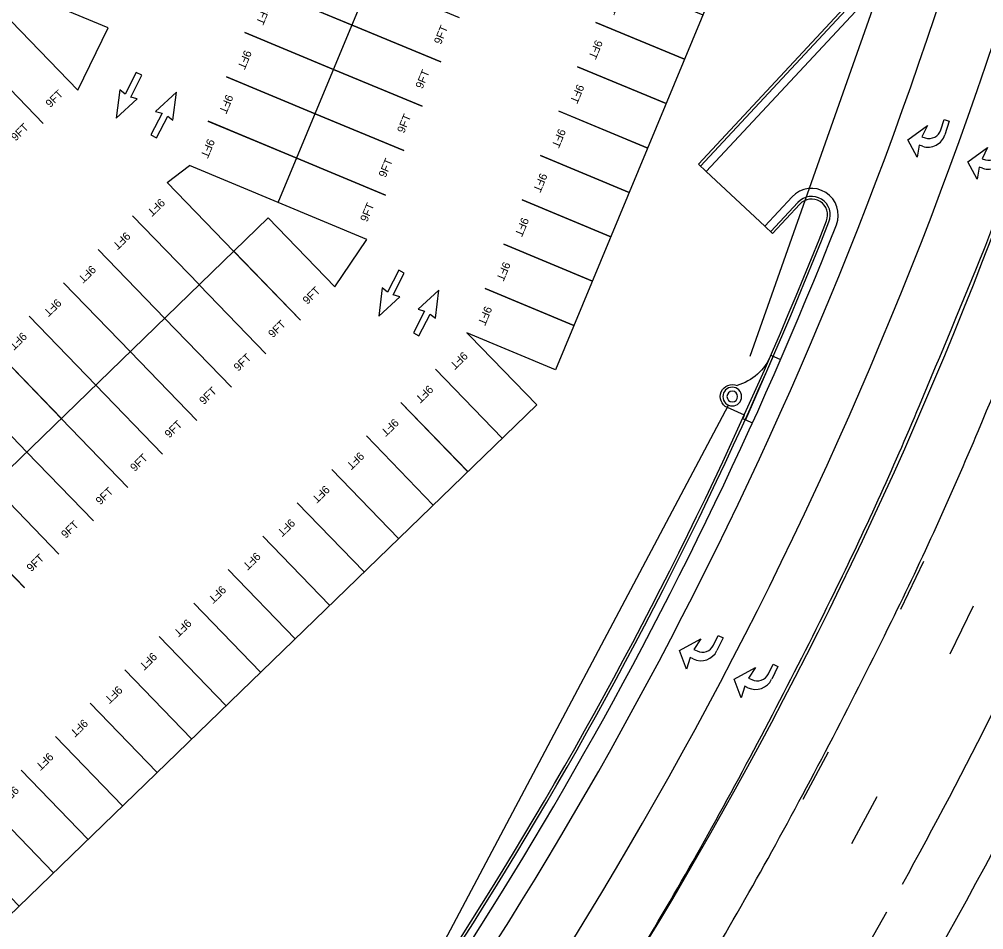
# Model space of a CAD drawing. Extents: x 468143 to 491361, y 1438528 to 1468730.
# Drawn here: x 490902.9 to 491083.6, y 1467851.1 to 1468021.6 of the extents above; entities that cross this region are included whole.
import ezdxf

# ---------------------------------------------------------------- set-up
doc = ezdxf.new("R2010")
doc.units = 0
doc.layers.add('Default', color=7, linetype='Continuous')
doc.layers.add('Xreference_dp', color=7, linetype='Continuous')

# ---------------------------------------------------------------- blocks, each defined once
blk = doc.blocks.new('POINT_DISPLAY')
at = {"layer": 'Default'}
blk.add_line((0, 0), (0, 0), dxfattribs=at)
blk = doc.blocks.new('InltCurb1_35')
at = {"layer": 'Default'}
for p, q in [((2.25, 2), (2.25, 5.5)), ((-10, 2), (-10, 0)), ((3, 2), (2.25, 2)), ((3, 0), (3, 2)), ((-10, 1.5), (3, 1.5))]:
    blk.add_line(p, q, dxfattribs=at)
for radius in [1.75, 1]:
    blk.add_circle((0, 5.5), radius, dxfattribs=at)
for centre, radius, start, end in [((0, 5.5), 2.25, 0, 180), ((-9.85, 12), 10, 269.1432, 319.4677)]:
    blk.add_arc(centre, radius, start, end, dxfattribs=at)
for p in [(0, 7.75), (0, 7.25), (0, 7.25), (-1.75, 5.5), (-1.75, 5.5), (-1.6, 6.2), (-1.22, 6.76), (-0.66, 7.12), (0, 5.5), (0, 5.5), (0.7, 7.1), (1.26, 6.72), (1.62, 6.16), (1.75, 5.5), (1.75, 5.5), (-1.62, 4.84), (-1.26, 4.28), (-0.7, 3.9), (0, 3.75), (0, 3.75), (0.66, 3.88), (1.22, 4.24), (1.6, 4.8), (0, 0), (0, 0)]:
    blk.add_blockref('POINT_DISPLAY', p, dxfattribs=at)
blk = doc.blocks.new('DARightTurn')
at = {"layer": 'Default'}
for points in [[(2, 2.17), (0, 2.17), (0, 3.17), (2.67, 3.17)], [(5.67, -3.17), (2, -0.5), (4.33, -0.83), (4.33, -0.17)], [(6, -0.17), (6, -0.83), (8.25, -0.5), (5.67, -3.17)]]:
    blk.add_lwpolyline(points, dxfattribs=at)
for centre, radius in [((2, -0.17), 2.33), ((2.67, -0.17), 3.33)]:
    blk.add_arc(centre, radius, 360, 90, dxfattribs=at)
blk = doc.blocks.new('STALL 9FT SURFACE LOT')
at = {"layer": 'Default'}
for points in [[(0, 0), (0, 216)], [(108, 216), (108, 0)]]:
    blk.add_lwpolyline(points, dxfattribs=at)
blk.add_text('9FT', height=18, dxfattribs=at).set_placement((35.2, 14.1))
blk = doc.blocks.new('arrow-thru')
at = {"layer": 'Default'}
blk.add_lwpolyline([(14.99997, 0), (28.999942, 0), (28.999942, 54.99989), (43.999912, 51.999896), (21.999956, 111.999776), (0, 51.999896), (14.99997, 54.99989)], close=True, dxfattribs=at)

msp = doc.modelspace()

# ---------------------------------------------------------------- linework, layer by layer
at = {"layer": 'Xreference_dp'}
for p, q in [((491039.79, 1467958.46), (491089.77, 1468099.79)), ((490951.4, 1467987.26), (490982.49, 1468062.06)), ((490951.4, 1467987.26), (490982.49, 1468062.06)), ((491034.44, 1468030.71), (491003.35, 1467955.92)), ((491034.44, 1468030.71), (491003.35, 1467955.92)), ((490913.83, 1468008.32), (490919.53, 1468020.01)), ((490913.83, 1468008.32), (490919.53, 1468020.01)), ((490930.58, 1467991.01), (490934.78, 1467994.17)), ((490930.58, 1467991.01), (490934.78, 1467994.17)), ((491031.59, 1467993.06), (491030.13, 1467994.42)), ((491031.59, 1467993.06), (491042.57, 1467982.84)), ((490820.27, 1467859.11), (490949.51, 1467984.39)), ((490820.27, 1467859.11), (490949.51, 1467984.39)), ((491044.03, 1467981.48), (491042.57, 1467982.84)), ((490962.02, 1467971.46), (490968.02, 1467980.36)), ((490962.02, 1467971.46), (490968.02, 1467980.36)), ((490987.31, 1467962.31), (490986.73, 1467962.83)), ((490987.31, 1467962.31), (490986.73, 1467962.83)), ((490838.14, 1467792.91), (490999.83, 1467949.37)), ((490838.14, 1467792.91), (490999.83, 1467949.37)), ((490969.03, 1467823.45), (491035.76, 1467949.31)), ((491068.05, 1467911.1), (491072.35, 1467920.12)), ((491077.31, 1467902.72), (491081.66, 1467911.73)), ((491049.73, 1467875.54), (491054.47, 1467884.35)), ((491058.86, 1467867.24), (491063.63, 1467876.02))]:
    msp.add_line(p, q, dxfattribs=at)
for points in [[(491030.13, 1467994.42), (491062.44, 1468029.15)], [(491030.49, 1467994.08), (491062.81, 1468028.81)], [(491031.59, 1467993.06), (491063.92, 1468027.8)], [(491042.57, 1467982.84), (491047.67, 1467988.32)], [(491043.67, 1467981.82), (491048.77, 1467987.29)], [(491044.03, 1467981.48), (491049.13, 1467986.95)]]:
    msp.add_lwpolyline(points, dxfattribs=at)
for centre, radius, start, end in [((490326.6, 1468270.61), 788.01, 320.77076, 342.66292), ((490326.6, 1468270.61), 800.01, 319.56921, 342.66292), ((490326.6, 1468270.61), 878.01, 318.55019, 342.66952), ((490326.6, 1468270.61), 890.01, 318.55019, 342.66952), ((490326.6, 1468270.61), 902.01, 318.55019, 342.67608), ((490326.6, 1468270.61), 812.01, 318.31329, 339.75439), ((491051.33, 1467984.91), 5, 338.4848, 137.0604), ((491051.33, 1467984.91), 3.5, 338.4848, 137.0604), ((491051.33, 1467984.91), 3, 338.4848, 137.0604), ((490896.34, 1468054.6), 202.18, 337.8337, 340.2309), ((490326.6, 1468270.61), 782.01, 320.77076, 338.48479), ((490326.6, 1468270.61), 782.51, 320.77076, 338.48479), ((490326.6, 1468270.61), 784.01, 320.77076, 338.48479), ((488489.22, 1469035.28), 2801.4, 337.18969, 337.83365), ((488489.22, 1469035.28), 2813.4, 337.18969, 337.83365), ((490461.78, 1468205.68), 661.49, 333.84625, 337.18969), ((490461.78, 1468205.68), 673.49, 333.84625, 337.18969), ((490326.6, 1468270.61), 848.01, 331.00776, 336.01658), ((490135.98, 1468365.66), 1024.45, 331.15974, 333.84625), ((490135.98, 1468365.66), 1036.45, 331.15974, 333.84625), ((490326.6, 1468270.61), 914.01, 317.78137, 336.51402), ((490406.06, 1468216.94), 716.13, 327.4546, 331.15974), ((490326.6, 1468270.61), 860.01, 316.32535, 332.2096), ((490406.06, 1468216.94), 728.13, 327.4546, 331.15974), ((490326.6, 1468270.61), 848.01, 316.36635, 330.6078)]:
    msp.add_arc(centre, radius, start, end, dxfattribs=at)

# ---------------------------------------------------------------- block references
for name, p, xscale, yscale, rotation in [('STALL 9FT SURFACE LOT', (490919.53, 1468020.01), 0.08333072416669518, 0.08333072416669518, 67.42514915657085), ('STALL 9FT SURFACE LOT', (490919.53, 1468020.01), 0.08333072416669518, 0.08333072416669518, 67.42514915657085), ('STALL 9FT SURFACE LOT', (490952.05, 1468035.73), 0.08333072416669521, 0.0833307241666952, -112.57485084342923), ('STALL 9FT SURFACE LOT', (490952.05, 1468035.73), 0.08333072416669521, 0.0833307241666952, -112.57485084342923), ('STALL 9FT SURFACE LOT', (490981.84, 1468013.6), 0.08333072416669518, 0.08333072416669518, 67.42514915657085), ('STALL 9FT SURFACE LOT', (490981.84, 1468013.6), 0.08333072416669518, 0.08333072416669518, 67.42514915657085), ('STALL 9FT SURFACE LOT', (491014.36, 1468029.31), 0.08333072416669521, 0.0833307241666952, -112.57485084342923), ('STALL 9FT SURFACE LOT', (491014.36, 1468029.31), 0.08333072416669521, 0.0833307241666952, -112.57485084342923), ('STALL 9FT SURFACE LOT', (490948.6, 1468027.42), 0.08333072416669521, 0.0833307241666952, -112.57485084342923), ('STALL 9FT SURFACE LOT', (490948.6, 1468027.42), 0.08333072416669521, 0.0833307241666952, -112.57485084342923), ('STALL 9FT SURFACE LOT', (490907.37, 1468002.06), 0.0833307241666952, 0.08333072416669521, 44.05706724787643), ('STALL 9FT SURFACE LOT', (490907.37, 1468002.06), 0.0833307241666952, 0.08333072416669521, 44.05706724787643), ('STALL 9FT SURFACE LOT', (491010.91, 1468021), 0.08333072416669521, 0.0833307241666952, -112.57485084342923), ('STALL 9FT SURFACE LOT', (491010.91, 1468021), 0.08333072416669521, 0.0833307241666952, -112.57485084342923), ('STALL 9FT SURFACE LOT', (490945.14, 1468019.1), 0.08333072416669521, 0.0833307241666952, -112.57485084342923), ('STALL 9FT SURFACE LOT', (490945.14, 1468019.1), 0.08333072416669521, 0.0833307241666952, -112.57485084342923), ('STALL 9FT SURFACE LOT', (490978.38, 1468005.29), 0.08333072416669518, 0.08333072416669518, 67.42514915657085), ('STALL 9FT SURFACE LOT', (490978.38, 1468005.29), 0.08333072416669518, 0.08333072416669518, 67.42514915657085), ('STALL 9FT SURFACE LOT', (490900.9, 1467995.8), 0.0833307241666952, 0.08333072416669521, 44.05706724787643), ('STALL 9FT SURFACE LOT', (490900.9, 1467995.8), 0.0833307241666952, 0.08333072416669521, 44.05706724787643), ('arrow-thru', (490926.95, 1468010.52), 0.08333072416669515, 0.08333072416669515, 152.78874198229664), ('arrow-thru', (490926.95, 1468010.52), 0.08333072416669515, 0.08333072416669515, 152.78874198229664), ('STALL 9FT SURFACE LOT', (490974.93, 1467996.98), 0.08333072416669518, 0.08333072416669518, 67.42514915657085), ('STALL 9FT SURFACE LOT', (490974.93, 1467996.98), 0.08333072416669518, 0.08333072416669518, 67.42514915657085), ('STALL 9FT SURFACE LOT', (491007.45, 1468012.69), 0.08333072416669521, 0.0833307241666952, -112.57485084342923), ('STALL 9FT SURFACE LOT', (491007.45, 1468012.69), 0.08333072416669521, 0.0833307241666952, -112.57485084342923), ('STALL 9FT SURFACE LOT', (490941.69, 1468010.79), 0.08333072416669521, 0.0833307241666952, -112.57485084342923), ('STALL 9FT SURFACE LOT', (490941.69, 1468010.79), 0.08333072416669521, 0.0833307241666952, -112.57485084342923), ('arrow-thru', (490926.43, 1468000.48), 0.08333072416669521, 0.0833307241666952, -27.211258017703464), ('arrow-thru', (490926.43, 1468000.48), 0.08333072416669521, 0.0833307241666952, -27.211258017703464), ('STALL 9FT SURFACE LOT', (490971.47, 1467988.67), 0.08333072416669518, 0.08333072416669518, 67.42514915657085), ('STALL 9FT SURFACE LOT', (490971.47, 1467988.67), 0.08333072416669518, 0.08333072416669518, 67.42514915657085), ('STALL 9FT SURFACE LOT', (491004, 1468004.38), 0.08333072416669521, 0.0833307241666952, -112.57485084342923), ('STALL 9FT SURFACE LOT', (491004, 1468004.38), 0.08333072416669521, 0.0833307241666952, -112.57485084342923), ('STALL 9FT SURFACE LOT', (490938.23, 1468002.48), 0.08333072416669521, 0.0833307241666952, -112.57485084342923), ('STALL 9FT SURFACE LOT', (490938.23, 1468002.48), 0.08333072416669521, 0.0833307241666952, -112.57485084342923), ('STALL 9FT SURFACE LOT', (490968.02, 1467980.36), 0.08333072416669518, 0.08333072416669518, 67.42514915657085), ('STALL 9FT SURFACE LOT', (490968.02, 1467980.36), 0.08333072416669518, 0.08333072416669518, 67.42514915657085), ('STALL 9FT SURFACE LOT', (491000.54, 1467996.07), 0.08333072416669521, 0.0833307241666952, -112.57485084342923), ('STALL 9FT SURFACE LOT', (491000.54, 1467996.07), 0.08333072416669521, 0.0833307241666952, -112.57485084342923), ('STALL 9FT SURFACE LOT', (490930.58, 1467991.01), 0.08333072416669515, 0.08333072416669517, -135.94293275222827), ('STALL 9FT SURFACE LOT', (490930.58, 1467991.01), 0.08333072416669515, 0.08333072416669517, -135.94293275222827), ('STALL 9FT SURFACE LOT', (490997.09, 1467987.76), 0.08333072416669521, 0.0833307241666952, -112.57485084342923), ('STALL 9FT SURFACE LOT', (490997.09, 1467987.76), 0.08333072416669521, 0.0833307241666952, -112.57485084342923), ('STALL 9FT SURFACE LOT', (490924.11, 1467984.75), 0.08333072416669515, 0.08333072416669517, -135.94293275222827), ('STALL 9FT SURFACE LOT', (490924.11, 1467984.75), 0.08333072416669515, 0.08333072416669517, -135.94293275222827), ('STALL 9FT SURFACE LOT', (490955.55, 1467965.2), 0.0833307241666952, 0.08333072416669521, 44.05706724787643), ('STALL 9FT SURFACE LOT', (490955.55, 1467965.2), 0.0833307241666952, 0.08333072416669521, 44.05706724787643), ('STALL 9FT SURFACE LOT', (490993.64, 1467979.45), 0.08333072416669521, 0.0833307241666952, -112.57485084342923), ('STALL 9FT SURFACE LOT', (490993.64, 1467979.45), 0.08333072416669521, 0.0833307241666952, -112.57485084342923), ('STALL 9FT SURFACE LOT', (490917.65, 1467978.49), 0.08333072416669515, 0.08333072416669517, -135.94293275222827), ('STALL 9FT SURFACE LOT', (490917.65, 1467978.49), 0.08333072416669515, 0.08333072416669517, -135.94293275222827), ('STALL 9FT SURFACE LOT', (490949.09, 1467958.94), 0.0833307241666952, 0.08333072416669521, 44.05706724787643), ('STALL 9FT SURFACE LOT', (490949.09, 1467958.94), 0.0833307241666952, 0.08333072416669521, 44.05706724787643), ('arrow-thru', (490976.13, 1467973.46), 0.08333072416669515, 0.08333072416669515, 152.78874198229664), ('arrow-thru', (490976.13, 1467973.46), 0.08333072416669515, 0.08333072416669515, 152.78874198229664), ('STALL 9FT SURFACE LOT', (490911.18, 1467972.23), 0.08333072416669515, 0.08333072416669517, -135.94293275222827), ('STALL 9FT SURFACE LOT', (490911.18, 1467972.23), 0.08333072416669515, 0.08333072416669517, -135.94293275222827), ('STALL 9FT SURFACE LOT', (490942.62, 1467952.68), 0.0833307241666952, 0.08333072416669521, 44.05706724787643), ('STALL 9FT SURFACE LOT', (490942.62, 1467952.68), 0.0833307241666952, 0.08333072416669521, 44.05706724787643), ('arrow-thru', (490975.61, 1467963.41), 0.08333072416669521, 0.0833307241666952, -27.211258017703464), ('arrow-thru', (490975.61, 1467963.41), 0.08333072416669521, 0.0833307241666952, -27.211258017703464), ('STALL 9FT SURFACE LOT', (490990.18, 1467971.14), 0.08333072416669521, 0.0833307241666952, -112.57485084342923), ('STALL 9FT SURFACE LOT', (490990.18, 1467971.14), 0.08333072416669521, 0.0833307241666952, -112.57485084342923), ('STALL 9FT SURFACE LOT', (490904.71, 1467965.97), 0.08333072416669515, 0.08333072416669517, -135.94293275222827), ('STALL 9FT SURFACE LOT', (490904.71, 1467965.97), 0.08333072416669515, 0.08333072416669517, -135.94293275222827), ('STALL 9FT SURFACE LOT', (490936.16, 1467946.42), 0.0833307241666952, 0.08333072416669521, 44.05706724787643), ('STALL 9FT SURFACE LOT', (490936.16, 1467946.42), 0.0833307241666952, 0.08333072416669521, 44.05706724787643), ('STALL 9FT SURFACE LOT', (490987.31, 1467962.31), 0.08333072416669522, 0.08333072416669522, -135.9654817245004), ('STALL 9FT SURFACE LOT', (490987.31, 1467962.31), 0.08333072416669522, 0.08333072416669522, -135.9654817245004), ('STALL 9FT SURFACE LOT', (490898.25, 1467959.72), 0.08333072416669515, 0.08333072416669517, -135.94293275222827), ('STALL 9FT SURFACE LOT', (490898.25, 1467959.72), 0.08333072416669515, 0.08333072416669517, -135.94293275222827), ('STALL 9FT SURFACE LOT', (490929.69, 1467940.16), 0.0833307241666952, 0.08333072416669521, 44.05706724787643), ('STALL 9FT SURFACE LOT', (490929.69, 1467940.16), 0.0833307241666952, 0.08333072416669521, 44.05706724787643), ('STALL 9FT SURFACE LOT', (490980.85, 1467956.05), 0.08333072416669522, 0.08333072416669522, -135.9654817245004), ('STALL 9FT SURFACE LOT', (490980.85, 1467956.05), 0.08333072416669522, 0.08333072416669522, -135.9654817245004), ('STALL 9FT SURFACE LOT', (490891.78, 1467953.46), 0.08333072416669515, 0.08333072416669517, -135.94293275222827), ('STALL 9FT SURFACE LOT', (490891.78, 1467953.46), 0.08333072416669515, 0.08333072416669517, -135.94293275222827), ('STALL 9FT SURFACE LOT', (490923.23, 1467933.9), 0.0833307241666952, 0.08333072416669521, 44.05706724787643), ('STALL 9FT SURFACE LOT', (490923.23, 1467933.9), 0.0833307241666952, 0.08333072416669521, 44.05706724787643), ('STALL 9FT SURFACE LOT', (490974.38, 1467949.79), 0.08333072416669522, 0.08333072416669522, -135.9654817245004), ('STALL 9FT SURFACE LOT', (490974.38, 1467949.79), 0.08333072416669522, 0.08333072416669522, -135.9654817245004), ('STALL 9FT SURFACE LOT', (490916.76, 1467927.64), 0.0833307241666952, 0.08333072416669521, 44.05706724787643), ('STALL 9FT SURFACE LOT', (490916.76, 1467927.64), 0.0833307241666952, 0.08333072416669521, 44.05706724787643), ('STALL 9FT SURFACE LOT', (490967.91, 1467943.54), 0.08333072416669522, 0.08333072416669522, -135.9654817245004), ('STALL 9FT SURFACE LOT', (490967.91, 1467943.54), 0.08333072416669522, 0.08333072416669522, -135.9654817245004), ('STALL 9FT SURFACE LOT', (490910.29, 1467921.38), 0.0833307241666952, 0.08333072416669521, 44.05706724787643), ('STALL 9FT SURFACE LOT', (490910.29, 1467921.38), 0.0833307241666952, 0.08333072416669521, 44.05706724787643), ('STALL 9FT SURFACE LOT', (490961.44, 1467937.28), 0.08333072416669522, 0.08333072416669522, -135.9654817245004), ('STALL 9FT SURFACE LOT', (490961.44, 1467937.28), 0.08333072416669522, 0.08333072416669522, -135.9654817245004), ('STALL 9FT SURFACE LOT', (490903.82, 1467915.12), 0.0833307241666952, 0.08333072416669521, 44.05706724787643), ('STALL 9FT SURFACE LOT', (490903.82, 1467915.12), 0.0833307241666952, 0.08333072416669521, 44.05706724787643), ('STALL 9FT SURFACE LOT', (490954.97, 1467931.02), 0.08333072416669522, 0.08333072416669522, -135.9654817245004), ('STALL 9FT SURFACE LOT', (490954.97, 1467931.02), 0.08333072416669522, 0.08333072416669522, -135.9654817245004), ('STALL 9FT SURFACE LOT', (490897.36, 1467908.87), 0.0833307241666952, 0.08333072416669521, 44.05706724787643), ('STALL 9FT SURFACE LOT', (490897.36, 1467908.87), 0.0833307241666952, 0.08333072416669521, 44.05706724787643), ('STALL 9FT SURFACE LOT', (490948.5, 1467924.76), 0.08333072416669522, 0.08333072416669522, -135.9654817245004), ('STALL 9FT SURFACE LOT', (490948.5, 1467924.76), 0.08333072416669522, 0.08333072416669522, -135.9654817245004), ('STALL 9FT SURFACE LOT', (490942.03, 1467918.51), 0.08333072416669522, 0.08333072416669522, -135.9654817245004), ('STALL 9FT SURFACE LOT', (490942.03, 1467918.51), 0.08333072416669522, 0.08333072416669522, -135.9654817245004), ('STALL 9FT SURFACE LOT', (490935.56, 1467912.25), 0.08333072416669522, 0.08333072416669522, -135.9654817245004), ('STALL 9FT SURFACE LOT', (490935.56, 1467912.25), 0.08333072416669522, 0.08333072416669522, -135.9654817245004), ('STALL 9FT SURFACE LOT', (490929.09, 1467906), 0.08333072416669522, 0.08333072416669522, -135.9654817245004), ('STALL 9FT SURFACE LOT', (490929.09, 1467906), 0.08333072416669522, 0.08333072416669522, -135.9654817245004), ('STALL 9FT SURFACE LOT', (490922.62, 1467899.74), 0.08333072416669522, 0.08333072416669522, -135.9654817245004), ('STALL 9FT SURFACE LOT', (490922.62, 1467899.74), 0.08333072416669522, 0.08333072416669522, -135.9654817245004), ('STALL 9FT SURFACE LOT', (490916.15, 1467893.49), 0.08333072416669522, 0.08333072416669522, -135.9654817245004), ('STALL 9FT SURFACE LOT', (490916.15, 1467893.49), 0.08333072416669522, 0.08333072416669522, -135.9654817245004), ('STALL 9FT SURFACE LOT', (490909.68, 1467887.23), 0.08333072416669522, 0.08333072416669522, -135.9654817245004), ('STALL 9FT SURFACE LOT', (490909.68, 1467887.23), 0.08333072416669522, 0.08333072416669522, -135.9654817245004), ('STALL 9FT SURFACE LOT', (490903.21, 1467880.97), 0.08333072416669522, 0.08333072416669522, -135.9654817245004), ('STALL 9FT SURFACE LOT', (490903.21, 1467880.97), 0.08333072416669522, 0.08333072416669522, -135.9654817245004), ('STALL 9FT SURFACE LOT', (490896.74, 1467874.72), 0.08333072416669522, 0.08333072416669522, -135.9654817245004), ('STALL 9FT SURFACE LOT', (490896.74, 1467874.72), 0.08333072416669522, 0.08333072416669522, -135.9654817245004)]:
    msp.add_blockref(name, p, dxfattribs=dict(at, xscale=xscale, yscale=yscale, rotation=rotation))
for p, rotation in [((491074.11, 1468003.45), -107.75152902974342), ((491085.37, 1467999.34), -107.75152902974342), ((491031.88, 1467907.11), -115.49211494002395), ((491042.14, 1467901.74), -115.49211494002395)]:
    msp.add_blockref('DARightTurn', p, dxfattribs=dict(at, rotation=rotation))
at = {"layer": 'Xreference_dp', "yscale": -1.0000000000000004, "rotation": -113.74802998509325}
msp.add_blockref('InltCurb1_35', (491041.5, 1467948.7), dxfattribs=at)

doc.saveas('drawing.dxf')
